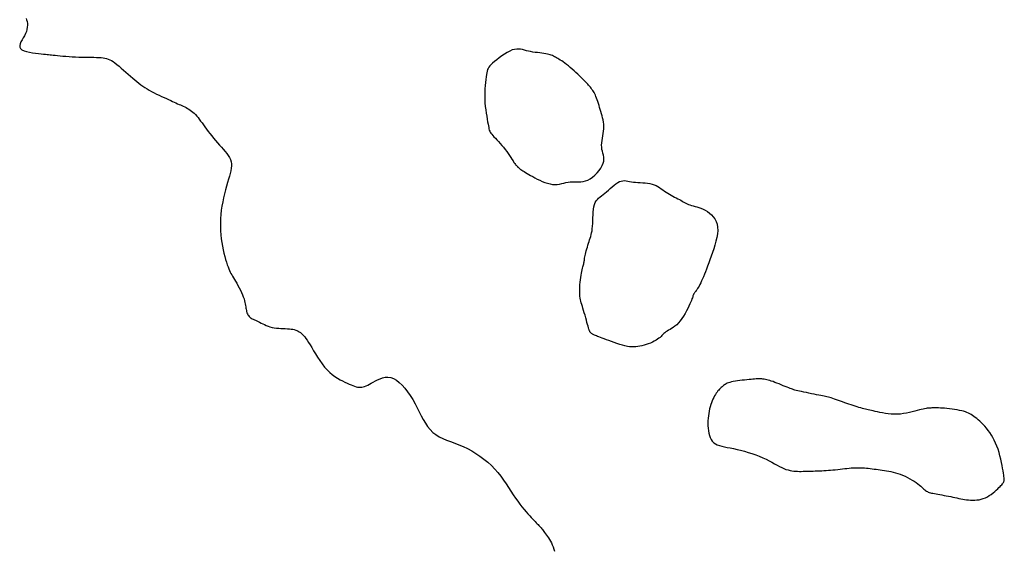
# Model space of a CAD drawing. Header units: millimetres. Extents: x 32690613 to 32693367, y 5343692 to 5344708.
# Tile 807 of 1009: x 32692965 to 32692994, y 5344217 to 5344233. Entities that reach past the tile are written whole.
import ezdxf

# ---------------------------------------------------------------- set-up
doc = ezdxf.new("R2010")
doc.units = ezdxf.units.MM
doc.header["$LTSCALE"] = 20
doc.layers.add('02-DGM_HL_491.50', color=72, linetype='Continuous')
doc.layers.add('02-DGM_HL_492.00', color=82, linetype='Continuous')

msp = doc.modelspace()

# ---------------------------------------------------------------- linework, layer by layer
at = {"layer": '02-DGM_HL_491.50', "elevation": 491.5, "flags": 128}
for points in [[(32692980.651, 5344231.987), (32692980.62, 5344232.003), (32692980.59, 5344232.019), (32692980.559, 5344232.034), (32692980.527, 5344232.048), (32692980.493, 5344232.061), (32692980.455, 5344232.072), (32692980.412, 5344232.083), (32692980.364, 5344232.092), (32692980.308, 5344232.101), (32692980.248, 5344232.109), (32692980.183, 5344232.116), (32692980.115, 5344232.124), (32692980.046, 5344232.133), (32692979.977, 5344232.143), (32692979.909, 5344232.154), (32692979.844, 5344232.168), (32692979.783, 5344232.183), (32692979.724, 5344232.199), (32692979.668, 5344232.214), (32692979.611, 5344232.225), (32692979.553, 5344232.232), (32692979.493, 5344232.232), (32692979.429, 5344232.222), (32692979.361, 5344232.203), (32692979.286, 5344232.171), (32692979.207, 5344232.13), (32692979.127, 5344232.081), (32692979.046, 5344232.027), (32692978.968, 5344231.971), (32692978.895, 5344231.914), (32692978.829, 5344231.859), (32692978.772, 5344231.809), (32692978.726, 5344231.766), (32692978.689, 5344231.727), (32692978.661, 5344231.691), (32692978.639, 5344231.655), (32692978.623, 5344231.617), (32692978.61, 5344231.575), (32692978.6, 5344231.526), (32692978.59, 5344231.469), (32692978.579, 5344231.4), (32692978.569, 5344231.322), (32692978.559, 5344231.236), (32692978.55, 5344231.143), (32692978.542, 5344231.044), (32692978.537, 5344230.941), (32692978.536, 5344230.835), (32692978.538, 5344230.728), (32692978.544, 5344230.621), (32692978.554, 5344230.516), (32692978.566, 5344230.414), (32692978.581, 5344230.316), (32692978.596, 5344230.223), (32692978.611, 5344230.138), (32692978.625, 5344230.061), (32692978.638, 5344229.993), (32692978.648, 5344229.936), (32692978.657, 5344229.889), (32692978.665, 5344229.848), (32692978.675, 5344229.813), (32692978.686, 5344229.781), (32692978.701, 5344229.751), (32692978.72, 5344229.721), (32692978.745, 5344229.688), (32692978.777, 5344229.651), (32692978.814, 5344229.61), (32692978.856, 5344229.566), (32692978.901, 5344229.518), (32692978.95, 5344229.467), (32692978.999, 5344229.413), (32692979.05, 5344229.356), (32692979.099, 5344229.297), (32692979.148, 5344229.235), (32692979.194, 5344229.172), (32692979.238, 5344229.11), (32692979.279, 5344229.049), (32692979.317, 5344228.992), (32692979.352, 5344228.938), (32692979.384, 5344228.89), (32692979.411, 5344228.848), (32692979.435, 5344228.815), (32692979.454, 5344228.788), (32692979.471, 5344228.767), (32692979.484, 5344228.751), (32692979.495, 5344228.739), (32692979.505, 5344228.73), (32692979.513, 5344228.723), (32692979.521, 5344228.716), (32692979.528, 5344228.709), (32692979.535, 5344228.702), (32692979.544, 5344228.693), (32692979.554, 5344228.684), (32692979.566, 5344228.674), (32692979.58, 5344228.661), (32692979.599, 5344228.647), (32692979.621, 5344228.632), (32692979.648, 5344228.613), (32692979.679, 5344228.593), (32692979.715, 5344228.57), (32692979.756, 5344228.545), (32692979.802, 5344228.518), (32692979.853, 5344228.488), (32692979.909, 5344228.457), (32692979.97, 5344228.422), (32692980.037, 5344228.386), (32692980.107, 5344228.349), (32692980.181, 5344228.313), (32692980.257, 5344228.279), (32692980.335, 5344228.248), (32692980.412, 5344228.222), (32692980.488, 5344228.202), (32692980.563, 5344228.19), (32692980.635, 5344228.187), (32692980.704, 5344228.191), (32692980.771, 5344228.2), (32692980.837, 5344228.213), (32692980.901, 5344228.228), (32692980.964, 5344228.242), (32692981.026, 5344228.254), (32692981.088, 5344228.262), (32692981.151, 5344228.265), (32692981.214, 5344228.264), (32692981.278, 5344228.262), (32692981.342, 5344228.262), (32692981.408, 5344228.265), (32692981.475, 5344228.273), (32692981.544, 5344228.291), (32692981.614, 5344228.319), (32692981.687, 5344228.359), (32692981.759, 5344228.41), (32692981.829, 5344228.47), (32692981.896, 5344228.536), (32692981.956, 5344228.606), (32692982.008, 5344228.679), (32692982.049, 5344228.751), (32692982.078, 5344228.82), (32692982.094, 5344228.886), (32692982.098, 5344228.947), (32692982.093, 5344229.006), (32692982.082, 5344229.064), (32692982.067, 5344229.12), (32692982.052, 5344229.177), (32692982.039, 5344229.236), (32692982.031, 5344229.297), (32692982.029, 5344229.361), (32692982.034, 5344229.427), (32692982.042, 5344229.496), (32692982.054, 5344229.567), (32692982.066, 5344229.638), (32692982.078, 5344229.709), (32692982.088, 5344229.78), (32692982.094, 5344229.85), (32692982.095, 5344229.918), (32692982.091, 5344229.984), (32692982.083, 5344230.049), (32692982.072, 5344230.113), (32692982.058, 5344230.177), (32692982.042, 5344230.239), (32692982.025, 5344230.301), (32692982.007, 5344230.363), (32692981.989, 5344230.425), (32692981.971, 5344230.486), (32692981.953, 5344230.546), (32692981.935, 5344230.605), (32692981.916, 5344230.661), (32692981.898, 5344230.715), (32692981.88, 5344230.766), (32692981.861, 5344230.813), (32692981.843, 5344230.856), (32692981.824, 5344230.895), (32692981.804, 5344230.932), (32692981.784, 5344230.966), (32692981.763, 5344230.998), (32692981.742, 5344231.028), (32692981.719, 5344231.059), (32692981.695, 5344231.089), (32692981.669, 5344231.119), (32692981.642, 5344231.151), (32692981.613, 5344231.184), (32692981.581, 5344231.218), (32692981.547, 5344231.255), (32692981.509, 5344231.293), (32692981.467, 5344231.335), (32692981.422, 5344231.38), (32692981.373, 5344231.427), (32692981.32, 5344231.478), (32692981.264, 5344231.529), (32692981.207, 5344231.581), (32692981.15, 5344231.633), (32692981.092, 5344231.682), (32692981.036, 5344231.729), (32692980.983, 5344231.772), (32692980.932, 5344231.811), (32692980.884, 5344231.845), (32692980.839, 5344231.876), (32692980.796, 5344231.903), (32692980.756, 5344231.927), (32692980.719, 5344231.949), (32692980.684, 5344231.968)], [(32692981.76, 5344226.938), (32692981.765, 5344227.017), (32692981.768, 5344227.101), (32692981.771, 5344227.188), (32692981.775, 5344227.276), (32692981.78, 5344227.363), (32692981.788, 5344227.446), (32692981.8, 5344227.523), (32692981.818, 5344227.592), (32692981.84, 5344227.65), (32692981.869, 5344227.699), (32692981.902, 5344227.742), (32692981.94, 5344227.78), (32692981.982, 5344227.815), (32692982.027, 5344227.85), (32692982.075, 5344227.886), (32692982.126, 5344227.926), (32692982.179, 5344227.97), (32692982.233, 5344228.019), (32692982.289, 5344228.069), (32692982.344, 5344228.118), (32692982.4, 5344228.165), (32692982.455, 5344228.208), (32692982.509, 5344228.244), (32692982.561, 5344228.272), (32692982.612, 5344228.29), (32692982.661, 5344228.299), (32692982.709, 5344228.301), (32692982.758, 5344228.297), (32692982.809, 5344228.29), (32692982.862, 5344228.28), (32692982.918, 5344228.27), (32692982.979, 5344228.261), (32692983.044, 5344228.254), (32692983.113, 5344228.249), (32692983.185, 5344228.245), (32692983.258, 5344228.24), (32692983.331, 5344228.234), (32692983.402, 5344228.226), (32692983.472, 5344228.215), (32692983.537, 5344228.199), (32692983.598, 5344228.178), (32692983.655, 5344228.153), (32692983.708, 5344228.124), (32692983.759, 5344228.092), (32692983.808, 5344228.058), (32692983.857, 5344228.024), (32692983.905, 5344227.989), (32692983.954, 5344227.956), (32692984.005, 5344227.924), (32692984.057, 5344227.894), (32692984.109, 5344227.865), (32692984.161, 5344227.837), (32692984.211, 5344227.811), (32692984.261, 5344227.786), (32692984.308, 5344227.762), (32692984.352, 5344227.738), (32692984.393, 5344227.715), (32692984.432, 5344227.692), (32692984.469, 5344227.671), (32692984.505, 5344227.65), (32692984.542, 5344227.63), (32692984.58, 5344227.612), (32692984.62, 5344227.594), (32692984.664, 5344227.578), (32692984.712, 5344227.563), (32692984.764, 5344227.548), (32692984.819, 5344227.533), (32692984.876, 5344227.516), (32692984.936, 5344227.497), (32692984.998, 5344227.475), (32692985.061, 5344227.448), (32692985.125, 5344227.416), (32692985.188, 5344227.378), (32692985.251, 5344227.333), (32692985.309, 5344227.282), (32692985.363, 5344227.223), (32692985.411, 5344227.157), (32692985.449, 5344227.084), (32692985.478, 5344227.003), (32692985.494, 5344226.913), (32692985.498, 5344226.816), (32692985.489, 5344226.712), (32692985.471, 5344226.603), (32692985.445, 5344226.491), (32692985.413, 5344226.377), (32692985.377, 5344226.264), (32692985.339, 5344226.152), (32692985.3, 5344226.044), (32692985.264, 5344225.941), (32692985.229, 5344225.843), (32692985.195, 5344225.751), (32692985.163, 5344225.663), (32692985.132, 5344225.581), (32692985.103, 5344225.505), (32692985.074, 5344225.433), (32692985.045, 5344225.367), (32692985.017, 5344225.306), (32692984.99, 5344225.25), (32692984.964, 5344225.199), (32692984.939, 5344225.153), (32692984.916, 5344225.112), (32692984.893, 5344225.076), (32692984.873, 5344225.045), (32692984.855, 5344225.018), (32692984.839, 5344224.996), (32692984.825, 5344224.978), (32692984.813, 5344224.962), (32692984.803, 5344224.948), (32692984.793, 5344224.936), (32692984.785, 5344224.923), (32692984.778, 5344224.91), (32692984.771, 5344224.895), (32692984.765, 5344224.878), (32692984.759, 5344224.857), (32692984.751, 5344224.833), (32692984.741, 5344224.803), (32692984.729, 5344224.768), (32692984.714, 5344224.727), (32692984.694, 5344224.678), (32692984.669, 5344224.622), (32692984.639, 5344224.557), (32692984.604, 5344224.486), (32692984.565, 5344224.411), (32692984.522, 5344224.333), (32692984.476, 5344224.256), (32692984.427, 5344224.182), (32692984.377, 5344224.113), (32692984.325, 5344224.052), (32692984.273, 5344223.999), (32692984.221, 5344223.955), (32692984.17, 5344223.917), (32692984.12, 5344223.885), (32692984.073, 5344223.857), (32692984.028, 5344223.832), (32692983.987, 5344223.808), (32692983.95, 5344223.785), (32692983.917, 5344223.76), (32692983.888, 5344223.734), (32692983.86, 5344223.707), (32692983.833, 5344223.679), (32692983.805, 5344223.651), (32692983.775, 5344223.622), (32692983.741, 5344223.593), (32692983.701, 5344223.564), (32692983.655, 5344223.535), (32692983.603, 5344223.507), (32692983.546, 5344223.479), (32692983.486, 5344223.453), (32692983.424, 5344223.428), (32692983.36, 5344223.406), (32692983.296, 5344223.386), (32692983.233, 5344223.369), (32692983.172, 5344223.355), (32692983.113, 5344223.345), (32692983.053, 5344223.339), (32692982.993, 5344223.336), (32692982.931, 5344223.337), (32692982.867, 5344223.343), (32692982.799, 5344223.353), (32692982.727, 5344223.368), (32692982.65, 5344223.388), (32692982.57, 5344223.411), (32692982.488, 5344223.437), (32692982.405, 5344223.465), (32692982.324, 5344223.494), (32692982.246, 5344223.523), (32692982.173, 5344223.55), (32692982.105, 5344223.576), (32692982.046, 5344223.599), (32692981.993, 5344223.619), (32692981.948, 5344223.637), (32692981.908, 5344223.652), (32692981.874, 5344223.666), (32692981.844, 5344223.679), (32692981.818, 5344223.69), (32692981.796, 5344223.7), (32692981.776, 5344223.71), (32692981.759, 5344223.719), (32692981.744, 5344223.728), (32692981.732, 5344223.737), (32692981.72, 5344223.745), (32692981.711, 5344223.754), (32692981.702, 5344223.762), (32692981.694, 5344223.771), (32692981.687, 5344223.78), (32692981.681, 5344223.79), (32692981.674, 5344223.803), (32692981.666, 5344223.82), (32692981.658, 5344223.842), (32692981.649, 5344223.871), (32692981.638, 5344223.907), (32692981.625, 5344223.952), (32692981.609, 5344224.006), (32692981.592, 5344224.069), (32692981.573, 5344224.137), (32692981.554, 5344224.209), (32692981.533, 5344224.282), (32692981.513, 5344224.355), (32692981.493, 5344224.424), (32692981.473, 5344224.489), (32692981.455, 5344224.548), (32692981.438, 5344224.601), (32692981.423, 5344224.651), (32692981.409, 5344224.699), (32692981.398, 5344224.747), (32692981.388, 5344224.796), (32692981.381, 5344224.85), (32692981.377, 5344224.908), (32692981.375, 5344224.973), (32692981.375, 5344225.043), (32692981.378, 5344225.117), (32692981.383, 5344225.192), (32692981.389, 5344225.268), (32692981.397, 5344225.342), (32692981.406, 5344225.413), (32692981.417, 5344225.479), (32692981.427, 5344225.539), (32692981.439, 5344225.593), (32692981.45, 5344225.641), (32692981.461, 5344225.684), (32692981.472, 5344225.723), (32692981.482, 5344225.758), (32692981.49, 5344225.79), (32692981.498, 5344225.82), (32692981.503, 5344225.848), (32692981.507, 5344225.874), (32692981.511, 5344225.901), (32692981.514, 5344225.928), (32692981.518, 5344225.957), (32692981.522, 5344225.989), (32692981.528, 5344226.024), (32692981.536, 5344226.064), (32692981.546, 5344226.108), (32692981.558, 5344226.157), (32692981.571, 5344226.209), (32692981.586, 5344226.264), (32692981.603, 5344226.32), (32692981.62, 5344226.376), (32692981.637, 5344226.431), (32692981.654, 5344226.485), (32692981.671, 5344226.537), (32692981.688, 5344226.588), (32692981.704, 5344226.638), (32692981.718, 5344226.69), (32692981.731, 5344226.745), (32692981.743, 5344226.803), (32692981.752, 5344226.867)]]:
    msp.add_lwpolyline(points, close=True, dxfattribs=at)
at = {"layer": '02-DGM_HL_492.00', "elevation": 492, "flags": 128}
msp.add_lwpolyline([(32692964.835, 5344233.145), (32692964.854, 5344233.1), (32692964.867, 5344233.05), (32692964.875, 5344232.997), (32692964.877, 5344232.94), (32692964.873, 5344232.881), (32692964.862, 5344232.82), (32692964.845, 5344232.757), (32692964.82, 5344232.694), (32692964.788, 5344232.63), (32692964.752, 5344232.567), (32692964.716, 5344232.505), (32692964.683, 5344232.446), (32692964.659, 5344232.389), (32692964.646, 5344232.337), (32692964.648, 5344232.289), (32692964.67, 5344232.247), (32692964.714, 5344232.212), (32692964.776, 5344232.182), (32692964.853, 5344232.157), (32692964.939, 5344232.137), (32692965.03, 5344232.12), (32692965.121, 5344232.107), (32692965.209, 5344232.097), (32692965.288, 5344232.089), (32692965.355, 5344232.082), (32692965.412, 5344232.076), (32692965.462, 5344232.071), (32692965.508, 5344232.066), (32692965.552, 5344232.062), (32692965.598, 5344232.057), (32692965.649, 5344232.052), (32692965.707, 5344232.046), (32692965.775, 5344232.039), (32692965.851, 5344232.031), (32692965.935, 5344232.023), (32692966.025, 5344232.015), (32692966.119, 5344232.007), (32692966.216, 5344232), (32692966.314, 5344231.994), (32692966.412, 5344231.99), (32692966.508, 5344231.987), (32692966.601, 5344231.985), (32692966.691, 5344231.985), (32692966.778, 5344231.984), (32692966.86, 5344231.984), (32692966.938, 5344231.983), (32692967.01, 5344231.98), (32692967.076, 5344231.977), (32692967.135, 5344231.971), (32692967.19, 5344231.962), (32692967.241, 5344231.95), (32692967.289, 5344231.934), (32692967.337, 5344231.914), (32692967.386, 5344231.888), (32692967.437, 5344231.856), (32692967.492, 5344231.817), (32692967.551, 5344231.771), (32692967.615, 5344231.719), (32692967.681, 5344231.662), (32692967.75, 5344231.603), (32692967.82, 5344231.542), (32692967.889, 5344231.48), (32692967.958, 5344231.42), (32692968.024, 5344231.363), (32692968.087, 5344231.309), (32692968.148, 5344231.258), (32692968.208, 5344231.211), (32692968.267, 5344231.166), (32692968.326, 5344231.124), (32692968.387, 5344231.083), (32692968.45, 5344231.043), (32692968.516, 5344231.004), (32692968.586, 5344230.965), (32692968.659, 5344230.926), (32692968.734, 5344230.889), (32692968.81, 5344230.852), (32692968.885, 5344230.816), (32692968.958, 5344230.782), (32692969.028, 5344230.75), (32692969.094, 5344230.72), (32692969.156, 5344230.693), (32692969.212, 5344230.667), (32692969.265, 5344230.644), (32692969.314, 5344230.621), (32692969.36, 5344230.6), (32692969.405, 5344230.58), (32692969.448, 5344230.561), (32692969.491, 5344230.541), (32692969.533, 5344230.522), (32692969.575, 5344230.502), (32692969.617, 5344230.482), (32692969.659, 5344230.46), (32692969.7, 5344230.436), (32692969.741, 5344230.41), (32692969.781, 5344230.381), (32692969.821, 5344230.349), (32692969.859, 5344230.313), (32692969.897, 5344230.273), (32692969.935, 5344230.231), (32692969.973, 5344230.184), (32692970.012, 5344230.135), (32692970.051, 5344230.082), (32692970.093, 5344230.025), (32692970.136, 5344229.966), (32692970.181, 5344229.904), (32692970.228, 5344229.839), (32692970.278, 5344229.773), (32692970.329, 5344229.705), (32692970.382, 5344229.636), (32692970.437, 5344229.567), (32692970.493, 5344229.499), (32692970.551, 5344229.432), (32692970.611, 5344229.366), (32692970.67, 5344229.302), (32692970.728, 5344229.239), (32692970.783, 5344229.176), (32692970.834, 5344229.114), (32692970.878, 5344229.053), (32692970.915, 5344228.992), (32692970.943, 5344228.93), (32692970.962, 5344228.868), (32692970.971, 5344228.805), (32692970.971, 5344228.739), (32692970.964, 5344228.67), (32692970.951, 5344228.597), (32692970.932, 5344228.519), (32692970.909, 5344228.435), (32692970.883, 5344228.344), (32692970.854, 5344228.245), (32692970.825, 5344228.14), (32692970.794, 5344228.028), (32692970.764, 5344227.912), (32692970.736, 5344227.792), (32692970.71, 5344227.669), (32692970.687, 5344227.544), (32692970.669, 5344227.418), (32692970.656, 5344227.293), (32692970.647, 5344227.168), (32692970.643, 5344227.044), (32692970.644, 5344226.921), (32692970.649, 5344226.8), (32692970.657, 5344226.681), (32692970.669, 5344226.565), (32692970.685, 5344226.452), (32692970.703, 5344226.341), (32692970.724, 5344226.235), (32692970.746, 5344226.134), (32692970.77, 5344226.038), (32692970.795, 5344225.948), (32692970.82, 5344225.866), (32692970.845, 5344225.791), (32692970.869, 5344225.725), (32692970.891, 5344225.667), (32692970.913, 5344225.617), (32692970.935, 5344225.573), (32692970.957, 5344225.531), (32692970.98, 5344225.49), (32692971.004, 5344225.449), (32692971.031, 5344225.404), (32692971.061, 5344225.354), (32692971.094, 5344225.298), (32692971.129, 5344225.236), (32692971.165, 5344225.17), (32692971.202, 5344225.101), (32692971.237, 5344225.031), (32692971.27, 5344224.962), (32692971.3, 5344224.895), (32692971.326, 5344224.831), (32692971.347, 5344224.772), (32692971.363, 5344224.717), (32692971.375, 5344224.666), (32692971.385, 5344224.619), (32692971.392, 5344224.576), (32692971.398, 5344224.535), (32692971.404, 5344224.496), (32692971.41, 5344224.459), (32692971.417, 5344224.423), (32692971.426, 5344224.389), (32692971.436, 5344224.357), (32692971.448, 5344224.327), (32692971.462, 5344224.298), (32692971.478, 5344224.272), (32692971.496, 5344224.248), (32692971.516, 5344224.227), (32692971.539, 5344224.208), (32692971.565, 5344224.191), (32692971.593, 5344224.176), (32692971.623, 5344224.161), (32692971.656, 5344224.146), (32692971.691, 5344224.131), (32692971.729, 5344224.114), (32692971.769, 5344224.095), (32692971.812, 5344224.073), (32692971.857, 5344224.05), (32692971.905, 5344224.026), (32692971.955, 5344224.001), (32692972.008, 5344223.977), (32692972.064, 5344223.955), (32692972.123, 5344223.935), (32692972.185, 5344223.919), (32692972.249, 5344223.907), (32692972.315, 5344223.898), (32692972.383, 5344223.892), (32692972.45, 5344223.888), (32692972.517, 5344223.885), (32692972.581, 5344223.883), (32692972.643, 5344223.88), (32692972.701, 5344223.876), (32692972.754, 5344223.87), (32692972.803, 5344223.862), (32692972.848, 5344223.852), (32692972.89, 5344223.839), (32692972.928, 5344223.824), (32692972.965, 5344223.807), (32692972.999, 5344223.787), (32692973.032, 5344223.765), (32692973.063, 5344223.74), (32692973.095, 5344223.711), (32692973.127, 5344223.677), (32692973.16, 5344223.637), (32692973.195, 5344223.591), (32692973.233, 5344223.536), (32692973.275, 5344223.473), (32692973.32, 5344223.4), (32692973.37, 5344223.316), (32692973.425, 5344223.224), (32692973.484, 5344223.127), (32692973.546, 5344223.026), (32692973.613, 5344222.926), (32692973.682, 5344222.827), (32692973.755, 5344222.734), (32692973.83, 5344222.649), (32692973.907, 5344222.574), (32692973.985, 5344222.508), (32692974.064, 5344222.451), (32692974.142, 5344222.401), (32692974.218, 5344222.357), (32692974.292, 5344222.319), (32692974.363, 5344222.286), (32692974.429, 5344222.256), (32692974.49, 5344222.228), (32692974.547, 5344222.203), (32692974.599, 5344222.182), (32692974.648, 5344222.163), (32692974.694, 5344222.149), (32692974.738, 5344222.139), (32692974.781, 5344222.133), (32692974.823, 5344222.132), (32692974.865, 5344222.136), (32692974.907, 5344222.145), (32692974.95, 5344222.159), (32692974.995, 5344222.177), (32692975.042, 5344222.199), (32692975.093, 5344222.225), (32692975.147, 5344222.254), (32692975.206, 5344222.286), (32692975.27, 5344222.321), (32692975.338, 5344222.355), (32692975.41, 5344222.386), (32692975.486, 5344222.412), (32692975.565, 5344222.428), (32692975.646, 5344222.432), (32692975.729, 5344222.422), (32692975.814, 5344222.393), (32692975.899, 5344222.345), (32692975.984, 5344222.278), (32692976.068, 5344222.196), (32692976.152, 5344222.101), (32692976.233, 5344221.995), (32692976.31, 5344221.881), (32692976.385, 5344221.762), (32692976.455, 5344221.64), (32692976.52, 5344221.517), (32692976.581, 5344221.397), (32692976.642, 5344221.278), (32692976.702, 5344221.165), (32692976.766, 5344221.057), (32692976.833, 5344220.957), (32692976.907, 5344220.866), (32692976.988, 5344220.785), (32692977.079, 5344220.716), (32692977.179, 5344220.656), (32692977.287, 5344220.604), (32692977.4, 5344220.556), (32692977.519, 5344220.51), (32692977.642, 5344220.465), (32692977.767, 5344220.416), (32692977.894, 5344220.362), (32692978.022, 5344220.3), (32692978.148, 5344220.232), (32692978.273, 5344220.156), (32692978.396, 5344220.074), (32692978.514, 5344219.986), (32692978.628, 5344219.892), (32692978.736, 5344219.793), (32692978.838, 5344219.69), (32692978.932, 5344219.582), (32692979.02, 5344219.472), (32692979.102, 5344219.36), (32692979.178, 5344219.247), (32692979.251, 5344219.136), (32692979.321, 5344219.027), (32692979.389, 5344218.922), (32692979.456, 5344218.821), (32692979.522, 5344218.727), (32692979.587, 5344218.639), (32692979.651, 5344218.557), (32692979.713, 5344218.481), (32692979.772, 5344218.412), (32692979.828, 5344218.348), (32692979.881, 5344218.291), (32692979.929, 5344218.239), (32692979.972, 5344218.194), (32692980.011, 5344218.154), (32692980.046, 5344218.119), (32692980.077, 5344218.087), (32692980.106, 5344218.058), (32692980.132, 5344218.032), (32692980.156, 5344218.007), (32692980.178, 5344217.982), (32692980.199, 5344217.958), (32692980.22, 5344217.933), (32692980.24, 5344217.908), (32692980.261, 5344217.881), (32692980.282, 5344217.853), (32692980.305, 5344217.823), (32692980.328, 5344217.791), (32692980.354, 5344217.756), (32692980.381, 5344217.718), (32692980.41, 5344217.677), (32692980.44, 5344217.632), (32692980.47, 5344217.585), (32692980.5, 5344217.535), (32692980.529, 5344217.481), (32692980.556, 5344217.424), (32692980.58, 5344217.364), (32692980.602, 5344217.301), (32692980.62, 5344217.235)], dxfattribs=at)
msp.add_lwpolyline([(32692992.785, 5344221.428), (32692992.719, 5344221.442), (32692992.649, 5344221.455), (32692992.574, 5344221.467), (32692992.498, 5344221.478), (32692992.421, 5344221.488), (32692992.346, 5344221.496), (32692992.275, 5344221.503), (32692992.209, 5344221.508), (32692992.15, 5344221.512), (32692992.097, 5344221.515), (32692992.049, 5344221.516), (32692992.006, 5344221.517), (32692991.967, 5344221.517), (32692991.93, 5344221.515), (32692991.896, 5344221.514), (32692991.862, 5344221.512), (32692991.829, 5344221.51), (32692991.795, 5344221.507), (32692991.759, 5344221.503), (32692991.72, 5344221.498), (32692991.678, 5344221.491), (32692991.632, 5344221.482), (32692991.58, 5344221.471), (32692991.521, 5344221.457), (32692991.456, 5344221.439), (32692991.384, 5344221.419), (32692991.307, 5344221.399), (32692991.224, 5344221.379), (32692991.138, 5344221.36), (32692991.05, 5344221.345), (32692990.959, 5344221.333), (32692990.867, 5344221.326), (32692990.774, 5344221.326), (32692990.683, 5344221.33), (32692990.593, 5344221.339), (32692990.506, 5344221.352), (32692990.422, 5344221.366), (32692990.343, 5344221.382), (32692990.27, 5344221.398), (32692990.203, 5344221.412), (32692990.144, 5344221.425), (32692990.09, 5344221.436), (32692990.042, 5344221.447), (32692989.996, 5344221.456), (32692989.953, 5344221.466), (32692989.91, 5344221.476), (32692989.866, 5344221.487), (32692989.819, 5344221.499), (32692989.769, 5344221.513), (32692989.716, 5344221.528), (32692989.66, 5344221.546), (32692989.601, 5344221.564), (32692989.541, 5344221.584), (32692989.479, 5344221.605), (32692989.416, 5344221.626), (32692989.353, 5344221.648), (32692989.29, 5344221.671), (32692989.227, 5344221.694), (32692989.165, 5344221.716), (32692989.105, 5344221.738), (32692989.046, 5344221.759), (32692988.991, 5344221.778), (32692988.938, 5344221.796), (32692988.89, 5344221.812), (32692988.845, 5344221.825), (32692988.802, 5344221.836), (32692988.761, 5344221.846), (32692988.719, 5344221.855), (32692988.675, 5344221.864), (32692988.628, 5344221.873), (32692988.575, 5344221.884), (32692988.516, 5344221.895), (32692988.449, 5344221.908), (32692988.377, 5344221.923), (32692988.3, 5344221.938), (32692988.222, 5344221.955), (32692988.145, 5344221.971), (32692988.071, 5344221.987), (32692988.002, 5344222.002), (32692987.94, 5344222.015), (32692987.888, 5344222.027), (32692987.843, 5344222.038), (32692987.804, 5344222.048), (32692987.768, 5344222.059), (32692987.733, 5344222.07), (32692987.698, 5344222.082), (32692987.66, 5344222.096), (32692987.617, 5344222.113), (32692987.568, 5344222.133), (32692987.513, 5344222.155), (32692987.454, 5344222.179), (32692987.392, 5344222.204), (32692987.329, 5344222.229), (32692987.267, 5344222.254), (32692987.207, 5344222.277), (32692987.151, 5344222.299), (32692987.099, 5344222.317), (32692987.051, 5344222.333), (32692987.006, 5344222.346), (32692986.965, 5344222.357), (32692986.926, 5344222.366), (32692986.887, 5344222.373), (32692986.85, 5344222.378), (32692986.812, 5344222.381), (32692986.774, 5344222.383), (32692986.734, 5344222.383), (32692986.692, 5344222.381), (32692986.647, 5344222.379), (32692986.6, 5344222.375), (32692986.549, 5344222.371), (32692986.494, 5344222.366), (32692986.434, 5344222.36), (32692986.369, 5344222.354), (32692986.301, 5344222.347), (32692986.231, 5344222.339), (32692986.161, 5344222.331), (32692986.091, 5344222.322), (32692986.025, 5344222.312), (32692985.963, 5344222.301), (32692985.908, 5344222.29), (32692985.859, 5344222.277), (32692985.818, 5344222.264), (32692985.782, 5344222.249), (32692985.751, 5344222.234), (32692985.723, 5344222.217), (32692985.698, 5344222.2), (32692985.674, 5344222.182), (32692985.651, 5344222.163), (32692985.627, 5344222.143), (32692985.603, 5344222.122), (32692985.579, 5344222.1), (32692985.554, 5344222.076), (32692985.529, 5344222.049), (32692985.504, 5344222.02), (32692985.478, 5344221.988), (32692985.453, 5344221.953), (32692985.428, 5344221.915), (32692985.403, 5344221.873), (32692985.378, 5344221.827), (32692985.355, 5344221.778), (32692985.332, 5344221.726), (32692985.31, 5344221.671), (32692985.29, 5344221.612), (32692985.272, 5344221.551), (32692985.255, 5344221.486), (32692985.241, 5344221.419), (32692985.228, 5344221.349), (32692985.218, 5344221.277), (32692985.21, 5344221.205), (32692985.206, 5344221.131), (32692985.204, 5344221.056), (32692985.205, 5344220.981), (32692985.21, 5344220.906), (32692985.218, 5344220.833), (32692985.231, 5344220.761), (32692985.249, 5344220.694), (32692985.272, 5344220.63), (32692985.301, 5344220.572), (32692985.336, 5344220.52), (32692985.378, 5344220.476), (32692985.427, 5344220.44), (32692985.484, 5344220.412), (32692985.548, 5344220.388), (32692985.619, 5344220.369), (32692985.696, 5344220.352), (32692985.781, 5344220.336), (32692985.872, 5344220.319), (32692985.97, 5344220.299), (32692986.074, 5344220.276), (32692986.182, 5344220.25), (32692986.294, 5344220.219), (32692986.407, 5344220.186), (32692986.52, 5344220.15), (32692986.632, 5344220.112), (32692986.74, 5344220.071), (32692986.843, 5344220.028), (32692986.94, 5344219.984), (32692987.03, 5344219.939), (32692987.115, 5344219.893), (32692987.195, 5344219.849), (32692987.271, 5344219.808), (32692987.342, 5344219.769), (32692987.41, 5344219.734), (32692987.475, 5344219.704), (32692987.537, 5344219.68), (32692987.598, 5344219.661), (32692987.657, 5344219.646), (32692987.714, 5344219.636), (32692987.77, 5344219.628), (32692987.826, 5344219.624), (32692987.882, 5344219.622), (32692987.939, 5344219.62), (32692987.995, 5344219.62), (32692988.053, 5344219.621), (32692988.111, 5344219.621), (32692988.17, 5344219.623), (32692988.23, 5344219.625), (32692988.29, 5344219.627), (32692988.351, 5344219.629), (32692988.413, 5344219.631), (32692988.476, 5344219.634), (32692988.54, 5344219.637), (32692988.605, 5344219.639), (32692988.67, 5344219.643), (32692988.736, 5344219.647), (32692988.803, 5344219.651), (32692988.871, 5344219.656), (32692988.94, 5344219.662), (32692989.01, 5344219.669), (32692989.081, 5344219.677), (32692989.151, 5344219.685), (32692989.221, 5344219.693), (32692989.29, 5344219.701), (32692989.358, 5344219.709), (32692989.423, 5344219.715), (32692989.487, 5344219.721), (32692989.548, 5344219.725), (32692989.607, 5344219.727), (32692989.664, 5344219.729), (32692989.72, 5344219.728), (32692989.775, 5344219.727), (32692989.829, 5344219.725), (32692989.884, 5344219.721), (32692989.939, 5344219.717), (32692989.995, 5344219.711), (32692990.052, 5344219.705), (32692990.11, 5344219.698), (32692990.169, 5344219.69), (32692990.229, 5344219.682), (32692990.29, 5344219.673), (32692990.352, 5344219.665), (32692990.414, 5344219.655), (32692990.477, 5344219.646), (32692990.542, 5344219.636), (32692990.607, 5344219.625), (32692990.673, 5344219.612), (32692990.74, 5344219.597), (32692990.809, 5344219.579), (32692990.878, 5344219.558), (32692990.949, 5344219.533), (32692991.021, 5344219.504), (32692991.093, 5344219.472), (32692991.165, 5344219.437), (32692991.235, 5344219.4), (32692991.302, 5344219.362), (32692991.365, 5344219.323), (32692991.423, 5344219.285), (32692991.476, 5344219.248), (32692991.522, 5344219.212), (32692991.562, 5344219.179), (32692991.597, 5344219.148), (32692991.628, 5344219.119), (32692991.656, 5344219.093), (32692991.683, 5344219.069), (32692991.708, 5344219.048), (32692991.733, 5344219.03), (32692991.76, 5344219.014), (32692991.788, 5344219.001), (32692991.817, 5344218.99), (32692991.85, 5344218.981), (32692991.886, 5344218.972), (32692991.926, 5344218.964), (32692991.97, 5344218.956), (32692992.019, 5344218.947), (32692992.074, 5344218.938), (32692992.133, 5344218.927), (32692992.195, 5344218.916), (32692992.26, 5344218.904), (32692992.326, 5344218.892), (32692992.393, 5344218.879), (32692992.459, 5344218.866), (32692992.523, 5344218.853), (32692992.585, 5344218.84), (32692992.645, 5344218.827), (32692992.703, 5344218.814), (32692992.76, 5344218.802), (32692992.816, 5344218.791), (32692992.873, 5344218.781), (32692992.931, 5344218.772), (32692992.989, 5344218.766), (32692993.05, 5344218.761), (32692993.112, 5344218.759), (32692993.175, 5344218.761), (32692993.239, 5344218.765), (32692993.303, 5344218.774), (32692993.366, 5344218.788), (32692993.43, 5344218.806), (32692993.492, 5344218.83), (32692993.552, 5344218.86), (32692993.611, 5344218.895), (32692993.668, 5344218.934), (32692993.721, 5344218.974), (32692993.772, 5344219.016), (32692993.818, 5344219.057), (32692993.861, 5344219.097), (32692993.898, 5344219.134), (32692993.931, 5344219.167), (32692993.959, 5344219.196), (32692993.983, 5344219.222), (32692994.003, 5344219.246), (32692994.019, 5344219.267), (32692994.032, 5344219.286), (32692994.042, 5344219.303), (32692994.049, 5344219.32), (32692994.055, 5344219.336), (32692994.058, 5344219.353), (32692994.059, 5344219.373), (32692994.058, 5344219.396), (32692994.054, 5344219.426), (32692994.049, 5344219.463), (32692994.042, 5344219.509), (32692994.033, 5344219.565), (32692994.021, 5344219.633), (32692994.008, 5344219.711), (32692993.992, 5344219.797), (32692993.974, 5344219.889), (32692993.953, 5344219.986), (32692993.928, 5344220.084), (32692993.901, 5344220.183), (32692993.871, 5344220.28), (32692993.837, 5344220.373), (32692993.799, 5344220.462), (32692993.759, 5344220.547), (32692993.717, 5344220.629), (32692993.672, 5344220.705), (32692993.626, 5344220.778), (32692993.578, 5344220.845), (32692993.529, 5344220.908), (32692993.48, 5344220.967), (32692993.43, 5344221.02), (32692993.38, 5344221.07), (32692993.331, 5344221.115), (32692993.282, 5344221.156), (32692993.235, 5344221.194), (32692993.19, 5344221.228), (32692993.147, 5344221.26), (32692993.106, 5344221.288), (32692993.066, 5344221.314), (32692993.026, 5344221.338), (32692992.985, 5344221.359), (32692992.942, 5344221.379), (32692992.895, 5344221.396), (32692992.843, 5344221.413)], close=True, dxfattribs=at)

doc.saveas('drawing.dxf')
